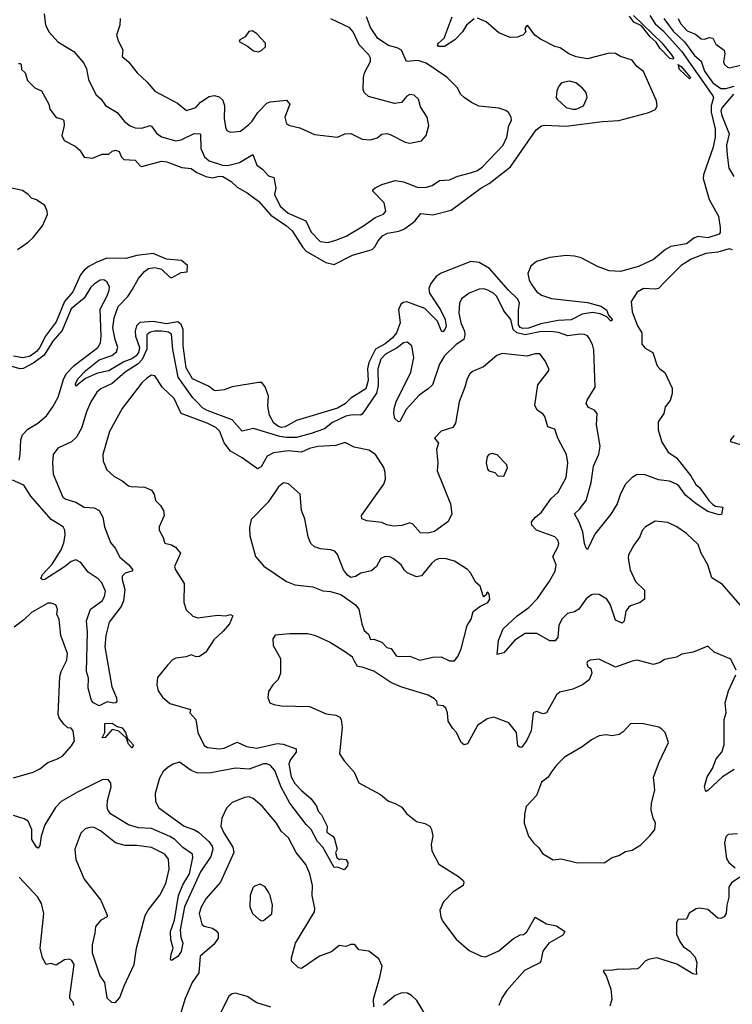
# Model space of a CAD drawing. Extents: x 2056909 to 2160450, y 827444 to 1016825.
# Tile 417 of 501: x 2106783 to 2111114, y 987673 to 993658. Entities that reach past the tile are written whole.
import ezdxf

# ---------------------------------------------------------------- set-up
doc = ezdxf.new("R2010")
doc.units = 0

msp = doc.modelspace()

# ---------------------------------------------------------------- linework, layer by layer
at = {"layer": '0CON10XD'}
for points in [[(2106775, 993391.2), (2106785, 993391.2), (2106791.2, 993385), (2106793.3, 993355), (2106816.2, 993336.2), (2106829.4, 993289.4), (2106849.6, 993269.6), (2106875, 993244), (2106915.4, 993225.4), (2106959.2, 993145), (2106966.2, 993115), (2107004.3, 993064.3), (2107043.9, 993053.9), (2107051.2, 993045), (2107054.2, 993015), (2107040, 992955), (2107053.8, 992925), (2107119.3, 992889.3), (2107147.5, 992865), (2107175, 992822.5), (2107225, 992816.2), (2107285, 992841.4), (2107325, 992840.6), (2107345, 992859.5), (2107365, 992865.4), (2107387.2, 992857.2), (2107401.9, 992821.9), (2107415, 992809.2), (2107485, 992803.8), (2107515, 992770), (2107525, 992766.7), (2107645, 992797.7), (2107676.7, 992795), (2107768.9, 992758.9), (2107825, 992753.6), (2107859.6, 992729.6), (2107914.8, 992704.8), (2107955, 992697.8), (2107995, 992706.7), (2108018.6, 992705), (2108068.6, 992675), (2108105, 992640), (2108165, 992606), (2108235, 992554.6), (2108309.8, 992469.8), (2108404.7, 992405), (2108438.4, 992375), (2108504.2, 992274.2), (2108525, 992252.2), (2108642.9, 992182.9), (2108695, 992170), (2108805, 992226.7), (2108925, 992261.4), (2108942.3, 992277.7), (2108962.1, 992315), (2108987.5, 992345), (2109018.5, 992361.5), (2109087.4, 992372.6), (2109122.7, 992387.3), (2109185, 992432.7), (2109220.5, 992479.5), (2109295, 992472.6), (2109405, 992500.5), (2109585.4, 992635), (2109637.2, 992662.8), (2109765.2, 992764.8), (2109922.1, 992987.9), (2109955, 993013.3), (2109975, 993017.3), (2110105, 993011.9), (2110325, 993040.4), (2110425, 993045.5), (2110606.5, 993093.5), (2110646.6, 993113.4), (2110657.3, 993135), (2110653.8, 993165), (2110575, 993343.3), (2110534.3, 993374.3), (2110505, 993411.5), (2110435.5, 993435.5), (2110405, 993452.5), (2110365, 993454.2), (2110235, 993419.5), (2110165, 993432.2), (2110120.2, 993450.2), (2110068, 993488), (2110035, 993495.8), (2109949.1, 993539.1), (2109913.6, 993563.6), (2109875, 993617.5), (2109865, 993622.5), (2109853.3, 993605), (2109860, 993585), (2109843.3, 993566.7), (2109808.1, 993551.9), (2109765, 993550.6), (2109695, 993578.2), (2109618.2, 993645), (2109565, 993667.3)], [(2106932.2, 993695), (2106940, 993625), (2106962.7, 993582.7), (2107015, 993523.3), (2107112.5, 993465), (2107173.3, 993393.3), (2107188.7, 993358.7), (2107200.5, 993295), (2107245, 993204.4), (2107277.8, 993175), (2107305, 993137.1), (2107375, 993094.2), (2107419.4, 993039.4), (2107455, 993013.1), (2107485, 993001.1), (2107525, 992999.5), (2107575, 993014.6), (2107585, 993010.9), (2107615, 992969.5), (2107645, 992945.4), (2107731.7, 992921.7), (2107765, 992927.7), (2107844.4, 992965.6), (2107877.5, 992965), (2107882, 992962), (2107884.7, 992875), (2107905.3, 992825), (2107935, 992799.7), (2108015, 992773.2), (2108045, 992771.7), (2108119.3, 992790.7), (2108199.5, 992839.5), (2108224, 992775), (2108258.8, 992748.8), (2108295, 992708.9), (2108328.1, 992698.1), (2108340.6, 992635), (2108332.2, 992595), (2108365.4, 992525), (2108415, 992482.1), (2108522.5, 992435), (2108555, 992366.9), (2108609.1, 992309.1), (2108655, 992303.8), (2108705, 992317.9), (2108767, 992343), (2108873.1, 992405), (2108943.9, 992456.1), (2108995, 992475.7), (2109008.6, 992495), (2108998.6, 992545), (2108930, 992615), (2108930, 992625), (2108944.3, 992635.7), (2108985, 992657.1), (2109065, 992680.5), (2109115, 992673.1), (2109205, 992638.5), (2109255, 992640), (2109289.1, 992650.9), (2109335, 992681.4), (2109395, 992685.8), (2109445, 992708.1), (2109522.9, 992727.1), (2109565, 992742.5), (2109595, 992764.4), (2109721.5, 992895), (2109744, 992945), (2109755.4, 993014.6), (2109772.7, 993045), (2109770, 993065), (2109753.4, 993093.4), (2109737.2, 993107.2), (2109695, 993120), (2109573.6, 993133.6), (2109528.8, 993155), (2109485.4, 993185.4), (2109462.5, 993205), (2109443.8, 993245), (2109378.8, 993308.8), (2109254.4, 993395), (2109205, 993411.2), (2109133.9, 993403.9), (2109103.3, 993473.3), (2109076.8, 993486.8), (2109025, 993500.5), (2108960, 993545), (2108915, 993610.9), (2108891.4, 993675)], [(2110613.8, 993683.8), (2110645, 993634.2), (2110695, 993590.2), (2110806.4, 993466.4), (2110996.6, 993195), (2111000, 993185), (2110986, 993135), (2110986.6, 993096.6), (2111011, 992995), (2111010, 992945), (2110997.3, 992882.7), (2110939.1, 992715), (2110936.5, 992693.5), (2110972.8, 992565), (2111030, 992465), (2111040.4, 992395), (2111040, 992365), (2111033.8, 992355), (2110965, 992332.2), (2110905, 992340.4), (2110880, 992330), (2110835, 992296.1), (2110741.1, 992278.9), (2110708.6, 992261.4), (2110635, 992200), (2110545, 992157.5), (2110435, 992127.1), (2110365, 992132.1), (2110295, 992157.3), (2110195, 992210.4), (2110155, 992221.2), (2110105.4, 992225.4), (2110005, 992213.1), (2109925, 992189.1), (2109889.9, 992160.1), (2109872.2, 992115), (2109880.3, 992075), (2109895, 992047.5), (2109925, 992006.2), (2109955, 991984.1), (2110015, 991963.2), (2110235, 991938.2), (2110315, 991917.8), (2110350, 991895), (2110361.7, 991861.7), (2110385.7, 991834.3), (2110375, 991826.7), (2110351.7, 991851.7), (2110310.8, 991870.8), (2110265, 991879.1), (2110200.9, 991869.1), (2110135, 991833.8), (2110055, 991829.7), (2109951, 991809), (2109875, 991783.9), (2109842, 991782), (2109825, 991786.8), (2109814.2, 991804.2), (2109814.4, 991895), (2109820.3, 991935), (2109810.2, 991960.2), (2109753.2, 992015), (2109639.2, 992145), (2109575, 992182.2), (2109525, 992188.5), (2109345, 992117.5), (2109315, 992097.8), (2109281.2, 992055), (2109269.2, 992025), (2109274.1, 991995), (2109341.6, 991895), (2109368.4, 991835), (2109374.1, 991795), (2109367.3, 991775), (2109355, 991761.4), (2109345.8, 991765.8), (2109321.6, 991825), (2109245, 991903.1), (2109135, 991942.5), (2109115, 991939.6), (2109100.2, 991929.8), (2109086.2, 991895), (2109095.9, 991815), (2109072.8, 991755), (2109049.8, 991725), (2109005, 991687.8), (2108945.5, 991654.5), (2108904.6, 991575), (2108896.8, 991535), (2108901.7, 991465), (2108887.4, 991415), (2108795, 991357.5), (2108763.3, 991325), (2108715, 991296.8), (2108465, 991222.1), (2108396.7, 991183.3), (2108375, 991180.2), (2108355.5, 991185), (2108327.1, 991205), (2108301.1, 991255), (2108290.9, 991309.1), (2108295, 991370), (2108275.9, 991425.9), (2108255, 991452.5), (2108233.6, 991453.6), (2108073.6, 991426.4), (2108025, 991407.5), (2107975, 991402.5), (2107965, 991403.3), (2107931.3, 991431.3), (2107833.3, 991475), (2107795, 991541.9), (2107776.7, 991676.7), (2107775.6, 991775), (2107764.4, 991805), (2107745, 991821.5), (2107675, 991808.5), (2107595, 991824.4), (2107512.8, 991817.2), (2107493.5, 991796.5), (2107485.1, 991765), (2107487.2, 991735), (2107511.5, 991665), (2107505.4, 991635), (2107490.4, 991615), (2107465, 991597.3), (2107415, 991579), (2107325, 991524.6), (2107255, 991510), (2107182.8, 991477.2), (2107125, 991430), (2107121.4, 991445), (2107136.5, 991475), (2107185, 991525.2), (2107265, 991590), (2107343, 991617), (2107371.7, 991638.3), (2107380, 991665), (2107362.7, 991715), (2107349.5, 991785), (2107356.5, 991845), (2107382.1, 991915), (2107439.7, 991975), (2107466, 992016)], [(2107394.4, 993665.6), (2107392.5, 993625), (2107370.8, 993565), (2107382.9, 993525), (2107410, 993475), (2107406.2, 993435), (2107445, 993402), (2107497.5, 993335), (2107558.7, 993278.7), (2107604.7, 993224.7), (2107741.2, 993151.2), (2107796.4, 993106.4), (2107853.3, 993125), (2107882.1, 993157.9), (2107935, 993192), (2107965, 993196.9), (2107995, 993189.4), (2108018.5, 993168.5), (2108027.8, 993135), (2108026.4, 993055), (2108035, 992997.5), (2108043.3, 992983.3), (2108065.9, 992974.1), (2108125, 992981.4), (2108175, 993021.2), (2108195, 993041.1), (2108230.5, 993095), (2108285, 993150.8), (2108305, 993158.1), (2108405, 993169.5), (2108424, 993145), (2108394.4, 993065), (2108405, 993026.2), (2108424.4, 993014.4), (2108485, 993002), (2108575, 992960), (2108715, 992944.2), (2108760, 992965), (2108795, 992965.6), (2108865, 992932.5), (2108915, 992928), (2108955, 992940), (2108985, 992962.5), (2109013.9, 992966.1), (2109035, 992961.2), (2109125, 992912.9), (2109155, 992908), (2109225, 992922), (2109254.2, 992955), (2109270, 993015), (2109258.8, 993065), (2109218.3, 993128.3), (2109206.2, 993175), (2109180.3, 993200.3), (2109155, 993204), (2109135, 993193.8), (2109104, 993156), (2109061.7, 993148.3), (2108902.4, 993192.4), (2108876, 993215), (2108870, 993235), (2108872.3, 993307.7), (2108878.8, 993335), (2108915.7, 993404.3), (2108914.2, 993425), (2108904.4, 993445), (2108845.6, 993505), (2108810.4, 993585), (2108789.4, 993609.4), (2108675, 993662.9)], [(2109545, 993663.7), (2109497.7, 993625), (2109475, 993584.7), (2109427.8, 993535), (2109365, 993494.8), (2109328, 993495), (2109322.9, 993505), (2109329.1, 993515), (2109363.5, 993546.5), (2109412.2, 993675)], [(2110755, 993417.5), (2110735, 993423.2), (2110674.7, 993485), (2110651.1, 993521.1), (2110615, 993553.3), (2110561.3, 993621.3), (2110515, 993644.2), (2110489.2, 993679.3)], [(2110513.8, 993683.8), (2110685, 993518.2), (2110745, 993445.6), (2110756.7, 993425), (2110755, 993417.5)], [(2110697.8, 993665), (2110755, 993587.9), (2110824, 993524), (2110885, 993439.8), (2110925.6, 993405.6), (2110944.8, 993345), (2110995, 993274.3), (2111045, 993241), (2111075, 993240.6), (2111125.3, 993255.3)], [(2110786.1, 993665), (2110799.1, 993635), (2110840.7, 993590.7), (2110890.7, 993570.7), (2110925, 993542), (2110945, 993540.6), (2110975, 993550.3), (2110995.8, 993545.8), (2111015, 993509.5), (2111063.8, 993473.8), (2111068.3, 993451.7), (2111061.5, 993401.5), (2111066, 993385), (2111085, 993370), (2111096.4, 993366.4), (2111165, 993381.5)], [(2108235, 993463.8), (2108255, 993472.5), (2108276.4, 993493.6), (2108276.7, 993515), (2108222.5, 993575), (2108195, 993590), (2108175, 993586.7), (2108152.5, 993555), (2108120, 993535), (2108117.5, 993525), (2108168.3, 993498.3), (2108205, 993468.8), (2108235, 993463.8)], [(2110855, 993298.8), (2110793.8, 993355), (2110784.2, 993385.8), (2110805, 993371.4), (2110855, 993313.3), (2110860, 993305), (2110855, 993298.8)], [(2110145, 993113.8), (2110165, 993114.5), (2110210, 993135), (2110231.2, 993185), (2110226, 993215), (2110200.8, 993245), (2110163.6, 993273.6), (2110124.4, 993284.4), (2110076.2, 993275), (2110060, 993255), (2110048.6, 993225), (2110044.2, 993185), (2110049.2, 993175), (2110105, 993125.6), (2110145, 993113.8)], [(2111122.3, 993205), (2111053.1, 993125), (2111045.3, 993105), (2111050.9, 993075), (2111094.2, 992965), (2111079.2, 992895), (2111083.2, 992835), (2111092.9, 992755), (2111122.9, 992705)], [(2106768.9, 992261.1), (2106835, 992305.6), (2106865.3, 992334.7), (2106920.6, 992405), (2106951.9, 992475), (2106950, 992495), (2106935, 992528.8), (2106885, 992562.5), (2106855, 992574), (2106835, 992596.2), (2106799.5, 992619.5), (2106725, 992636.7)], [(2107466, 992016), (2107506, 992085), (2107541.7, 992128.3), (2107565, 992145.8), (2107605, 992152.5), (2107645, 992141.2), (2107692.5, 992095), (2107705, 992090), (2107765, 992121.2), (2107800, 992125), (2107803.8, 992165), (2107766.7, 992195), (2107675, 992202.5), (2107595, 992236.7), (2107494.6, 992225.4), (2107427.3, 992207.3), (2107312.3, 992207.7), (2107247.1, 992182.9), (2107202.7, 992157.3), (2107173.9, 992136.1), (2107151.9, 992108.1), (2107105.7, 992005), (2107055.6, 991944.4), (2107005, 991821.3), (2106938, 991732), (2106904.8, 991665), (2106885, 991641), (2106846.6, 991613.4), (2106805, 991602.7), (2106745, 991612.3)], [(2111115, 992260), (2111095, 992264.6), (2111025.3, 992244.7), (2110952.9, 992237.1), (2110865, 992201.8), (2110804.2, 992165), (2110705, 992065.6), (2110665, 992024.4), (2110645, 992019.4), (2110575, 992024.4), (2110535, 992002.5), (2110499.4, 991945), (2110505, 991882.5), (2110537.4, 991797.4), (2110564.3, 991755), (2110565.3, 991685), (2110585, 991661.5), (2110631.9, 991635), (2110658, 991555), (2110674, 991535), (2110704.5, 991514.5), (2110747.9, 991417.9), (2110748.3, 991385), (2110737.3, 991342.7), (2110705.8, 991305), (2110698.6, 991265), (2110664.1, 991214.1), (2110663.1, 991165), (2110685, 991090), (2110725, 991029.2), (2110775, 990994.4), (2110861.8, 990885), (2110893.4, 990833.4), (2110915.7, 990815), (2110971.2, 990735), (2110995, 990711.2), (2111011.7, 990701.7), (2111055.7, 990695.7), (2111049.5, 990650.5), (2111035, 990647.5), (2110965, 990668), (2110894.3, 990714.3), (2110828.8, 990768.8), (2110789.4, 990825), (2110775, 990835.5), (2110732.7, 990852.7), (2110665, 990860.9), (2110585, 990892.2), (2110535, 990893.8), (2110505.6, 990875), (2110465, 990834.4), (2110434.7, 990775.3), (2110413.5, 990715), (2110375, 990652.5), (2110278.3, 990531.7), (2110235, 990437.5), (2110225, 990446.7), (2110215, 990473.3), (2110205.4, 990545), (2110184.2, 990604.2), (2110154.3, 990655), (2110185, 990682.5), (2110225.4, 990735), (2110255.9, 990845), (2110271.2, 990945), (2110303, 991017), (2110310.8, 991065), (2110288, 991195), (2110291.9, 991265), (2110276, 991285), (2110240.6, 991300.6), (2110225.7, 991325), (2110231.4, 991345), (2110281.4, 991425), (2110272.1, 991652.1), (2110264.4, 991684.4), (2110245, 991723.3), (2110235, 991736), (2110215.6, 991745.6), (2110187.5, 991747.5), (2110115, 991736.9), (2110056.9, 991756.9), (2110025, 991761), (2109955, 991763.3), (2109855, 991742.2), (2109805.4, 991755.4), (2109782.2, 991775), (2109768.7, 991835), (2109725, 991888.6), (2109683.1, 991975), (2109665, 991993.8), (2109628, 992015), (2109605, 992022.2), (2109575, 992020.6), (2109515, 991995.7), (2109468.3, 991961.7), (2109455.7, 991935), (2109452.1, 991875), (2109465, 991816.2), (2109485.5, 991765), (2109487.9, 991742.1), (2109482, 991715), (2109435, 991683.5), (2109365, 991615.5), (2109335, 991564.2), (2109291.3, 991438.7), (2109266.6, 991413.4), (2109211.8, 991375), (2109131.1, 991288.9), (2109093.6, 991216.4), (2109085, 991213.3), (2109063.6, 991235), (2109056.2, 991265), (2109059.2, 991295), (2109071.5, 991335), (2109159.5, 991515), (2109177.9, 991605), (2109166.2, 991676.2), (2109138.3, 991698.3), (2109115, 991693.3), (2109076.3, 991663.7), (2109005.4, 991625), (2108977.7, 991595), (2108960.7, 991535), (2108961.5, 991435), (2108951.1, 991388.9), (2108865, 991260), (2108855, 991254), (2108805, 991257), (2108765, 991247.5), (2108685, 991209.6), (2108635, 991171.1), (2108555, 991143.5), (2108465, 991119), (2108405, 991118.1), (2108365, 991124.5), (2108205, 991173.8), (2108135, 991156.9), (2108075.2, 991225.2), (2107922.2, 991282.2), (2107895, 991299.3), (2107862.6, 991332.6), (2107835, 991360.4), (2107746.7, 991485), (2107713.4, 991653.4), (2107705, 991746.4), (2107688.1, 991758.1), (2107644.4, 991764.4), (2107605, 991765.6), (2107575, 991758.9), (2107555, 991742), (2107556.7, 991655), (2107527.5, 991592.5), (2107503.3, 991566.7), (2107424.1, 991515), (2107345, 991446.2), (2107275.9, 991414.1), (2107252, 991395), (2107214.4, 991335.6), (2107188.8, 991275), (2107158.1, 991175), (2107128.8, 991121.2), (2107097.5, 991092.5), (2107015, 991054.4), (2106986.2, 991015), (2106981.5, 990965), (2106987.1, 990895), (2107045, 990756.7), (2107064.4, 990744.4), (2107125, 990725.4), (2107175, 990695.4), (2107235, 990690.8), (2107265, 990674.4), (2107288.2, 990635), (2107297.5, 990575), (2107335, 990481.1), (2107363.8, 990445), (2107390.8, 990390.8), (2107447.1, 990345), (2107470, 990315), (2107464, 990306), (2107425, 990293.6), (2107406.2, 990275), (2107405.8, 990255), (2107422.7, 990195), (2107414.1, 990125), (2107399, 990091), (2107327.2, 989995), (2107305.9, 989915), (2107299.6, 989845), (2107343.2, 989603.2), (2107372, 989535), (2107373.8, 989515), (2107366.2, 989505), (2107355, 989503.5), (2107315, 989511.2), (2107265, 989487.1), (2107232.3, 989505), (2107219.5, 989519.5), (2107198.8, 989595), (2107201.1, 989655), (2107189.7, 989695), (2107194.6, 989934.6), (2107188.5, 990005), (2107213.6, 990075), (2107283.5, 990125), (2107298.6, 990151.4), (2107303.5, 990185), (2107281.3, 990235), (2107259, 990259), (2107199.4, 990299.4), (2107155, 990359.6), (2107125, 990373.9), (2107095, 990364), (2107055, 990331.6), (2106935, 990255.6), (2106923, 990253), (2106912, 990262), (2106921.5, 990285), (2106980.6, 990349.4), (2107035, 990435.7)], [(2106778.9, 990981.1), (2106786.4, 991015), (2106789.3, 991105), (2106800.7, 991135), (2106831.5, 991168.5), (2106892.3, 991205), (2106945, 991250), (2106985, 991305.5), (2107015.9, 991364.1), (2107048.6, 991471.4), (2107065.2, 991504.8), (2107113.8, 991556.2), (2107256.9, 991665), (2107274.7, 991695), (2107277.7, 991735), (2107271.1, 991898.9), (2107315, 991980), (2107327.5, 992015), (2107328.1, 992035), (2107312.5, 992065), (2107295, 992076.7), (2107271.2, 992075), (2107235, 992051.5), (2107215, 992033.1), (2107175.4, 991964.6), (2107095, 991900.9), (2107041.4, 991768.6), (2106985, 991704.6), (2106931.1, 991618.9), (2106868.5, 991571.5), (2106805, 991537.7), (2106785, 991536.6), (2106735, 991549.7)], [(2111175, 990087.1), (2111055, 990225.6), (2110990, 990265), (2110964.5, 990344.5), (2110925.8, 990415), (2110907.4, 990467.4), (2110835, 990535.8), (2110776.4, 990576.4), (2110722.7, 990602.7), (2110645, 990610), (2110586.7, 990575), (2110566, 990554), (2110552.5, 990515), (2110516, 990465), (2110482.9, 990405), (2110480.8, 990385), (2110492.5, 990315), (2110525, 990244), (2110580, 990190), (2110580.6, 990135), (2110555, 990115.5), (2110496.2, 990095), (2110484.2, 990085), (2110467.1, 990062.9), (2110457.3, 990002.7), (2110445, 989990), (2110405, 990008), (2110372.7, 990105), (2110351.9, 990135), (2110305, 990163.3), (2110275, 990166.7), (2110258, 990162), (2110225, 990137.1), (2110182.2, 990075), (2110155, 990058.9), (2110112.2, 990047.8), (2110078.6, 990015), (2110060.8, 989975), (2110054.2, 989905), (2110038.3, 989881.7), (2110005, 989881.9), (2109926.8, 989926.8), (2109855, 989926.4), (2109792.6, 989887.4), (2109725, 989810), (2109685, 989800), (2109693.5, 989885), (2109721.8, 989955), (2109806.9, 990035), (2109877.5, 990085), (2109929.3, 990140.7), (2110002.7, 990245), (2110037.1, 990305), (2110044.4, 990345), (2110024.4, 990395), (2110055.6, 990455), (2110059.4, 990475), (2110054, 990495), (2110035, 990514.2), (2109924.2, 990555), (2109895.7, 990585), (2109894.3, 990605), (2109918.1, 990635), (2109955, 990665.6), (2110013.2, 990746.8), (2110055, 990786.2), (2110104.3, 990875), (2110115.5, 990965.5), (2110106.9, 991015), (2110054.4, 991115), (2110035, 991170), (2109993.8, 991183.8), (2109975.4, 991245.4), (2109962, 991262), (2109927.5, 991285), (2109914.5, 991314.5), (2109931.7, 991438.3), (2109989.3, 991510.7), (2110000, 991525), (2110000, 991535), (2109976.2, 991585), (2109945, 991626.2), (2109915, 991627.5), (2109865, 991612.5), (2109715, 991629.4), (2109682.2, 991617.8), (2109601.4, 991548.6), (2109535, 991519.4), (2109518.6, 991505), (2109501.9, 991475), (2109489.4, 991425), (2109454.4, 991335), (2109432, 991205), (2109415, 991180), (2109345, 991156), (2109304.3, 991115), (2109328, 991085), (2109315.8, 991045), (2109324.2, 990965), (2109320, 990915), (2109401.1, 990715), (2109408.5, 990651.5), (2109384.2, 990605), (2109305, 990546.4), (2109263.1, 990536.9), (2109219.1, 990539.1), (2109172.1, 990592.1), (2109155, 990600.6), (2109105, 990583.1), (2109055, 990580), (2109015, 990588.5), (2108985, 990602.3), (2108892.8, 990612.8), (2108862, 990625), (2108861.4, 990645), (2108997.1, 990835), (2109006.9, 990865), (2109005.3, 990905.3), (2108996, 990936), (2108945.4, 991015.4), (2108905, 991041.9), (2108815, 991059.4), (2108765.8, 991085.8), (2108755, 991086), (2108705, 991070.6), (2108595, 991064), (2108545, 991051.3), (2108495, 991030), (2108415, 991037.1), (2108325.3, 991024.7), (2108286.5, 991005), (2108250, 990940), (2108228.3, 990928.3), (2108135.2, 990995.2), (2108063.8, 991035), (2108026.7, 991086.7), (2107998.7, 991155), (2107975, 991179.7), (2107923.3, 991205), (2107764.1, 991264.1), (2107721.9, 991355), (2107651.5, 991421.5), (2107605, 991493.3), (2107585, 991498), (2107555, 991480), (2107525, 991451.4), (2107405.4, 991294.6), (2107329.2, 991155), (2107288, 991015), (2107290, 990975), (2107311.7, 990921.7), (2107354.2, 990884.2), (2107406.7, 990855), (2107444.3, 990824.3), (2107460.8, 990820.8), (2107544.2, 990815.8), (2107585, 990799.2), (2107600, 990775), (2107607.5, 990735), (2107638, 990705), (2107658, 990675), (2107660.6, 990645), (2107630, 990575), (2107631.2, 990555), (2107653.8, 990515), (2107665, 990476.7), (2107705, 990466.2), (2107730.9, 990450.9), (2107760.8, 990415), (2107724.3, 990335), (2107730, 990315), (2107781.9, 990231.9), (2107780, 990115), (2107795, 990070.6), (2107835, 990032.5), (2107865, 990022.2), (2107985, 990037.5), (2108035, 990033.8), (2108063.3, 990043.3), (2108077.5, 990035), (2108057.5, 989985), (2108019.5, 989940.5), (2107962.1, 989887.9), (2107915, 989813.3), (2107875, 989787.5), (2107855, 989785.8), (2107825, 989796.9), (2107794.4, 989785.6), (2107732.7, 989777.3), (2107712.7, 989767.3), (2107682.7, 989737.3), (2107621.2, 989658.8), (2107616, 989615), (2107625, 989577.5), (2107650.3, 989540.3), (2107695, 989500.8), (2107821.2, 989465), (2107816.7, 989445), (2107854.2, 989405), (2107866.6, 989325), (2107905, 989247.1), (2107925, 989233.5), (2107995, 989226.3), (2108025, 989230.3), (2108105, 989265.6), (2108160.5, 989240.5), (2108225, 989230), (2108348.8, 989258.8), (2108383.8, 989253.8), (2108463.8, 989225), (2108464.3, 989205), (2108429.2, 989160.8), (2108418.5, 989135), (2108432.1, 989055), (2108456, 989016), (2108495, 988972), (2108555, 988922), (2108587.1, 988877.1), (2108596.5, 988846.5), (2108617.1, 988825)], [(2111125, 991130), (2111103.3, 991105), (2111103.8, 991095), (2111195, 991066)], [(2109725, 990882.5), (2109748.8, 990935), (2109743, 990953), (2109685, 991014), (2109655, 991022), (2109635, 991016), (2109625, 991002.5), (2109617.5, 990965), (2109626.7, 990925), (2109635, 990916.7), (2109670, 990905), (2109690, 990885), (2109725, 990882.5)], [(2107035, 990435.7), (2107051.5, 990478.5), (2107059.6, 990525), (2107056.7, 990555), (2107047.8, 990575), (2106975, 990619.7), (2106850.9, 990760.9), (2106808.9, 990828.9), (2106738.4, 990858.4)], [(2109395, 989760), (2109425, 989761.1), (2109445, 989786.9), (2109467.2, 989832.8), (2109502.7, 989975), (2109527.5, 990015), (2109539.3, 990060.7), (2109578.8, 990091.2), (2109628, 990115), (2109640, 990135), (2109636.4, 990166.4), (2109628.3, 990178.3), (2109620, 990175), (2109620, 990165), (2109605, 990150), (2109600, 990155), (2109581.2, 990215), (2109555, 990236.7), (2109523.8, 990295), (2109505.7, 990315.7), (2109425, 990366), (2109375, 990381.4), (2109335, 990382.5), (2109307.9, 990372.1), (2109286.8, 990353.2), (2109225, 990278), (2109195, 990271.4), (2109138.8, 990295), (2109121.1, 990311.1), (2109102.5, 990345), (2109055, 990381.2), (2109032.7, 990392.7), (2109005, 990394.3), (2108977.9, 990382.1), (2108952, 990335), (2108921.2, 990308.8), (2108855.6, 990294.4), (2108825, 990272.5), (2108795, 990268), (2108775, 990281.2), (2108750.8, 990315), (2108715, 990406.7), (2108697.8, 990427.8), (2108675, 990435.5), (2108611.1, 990441.1), (2108574.6, 990454.6), (2108551.9, 990475), (2108535.6, 990515), (2108516, 990625), (2108496, 990675), (2108487.5, 990775), (2108416.6, 990836.6), (2108386.1, 990843.9), (2108355, 990818.8), (2108292.9, 990725), (2108190.5, 990619.5), (2108179.5, 990570.5), (2108181.2, 990521.2), (2108216, 990395), (2108265.9, 990335.9), (2108405, 990244), (2108455, 990222), (2108565, 990210), (2108625, 990186.2), (2108672.7, 990182.7), (2108735, 990163.8), (2108825, 990102), (2108844.2, 990075), (2108849.2, 990055), (2108862, 989985), (2108876.1, 989946.1), (2108902.3, 989922.3), (2108915, 989890), (2108935, 989892.5), (2108985, 989873.8), (2109015, 989842.5), (2109040, 989835), (2109071.7, 989791.7), (2109085, 989786.7), (2109155, 989789.2), (2109215, 989764.4), (2109295, 989782.5), (2109345, 989786), (2109395, 989760)], [(2106745, 989050.5), (2106865, 989083.3), (2106905, 989104.5), (2106955, 989143.1), (2107013.3, 989165), (2107045, 989184), (2107097.1, 989245), (2107115.4, 989275), (2107107.1, 989335), (2107095, 989350.8), (2107075, 989353.8), (2107051.9, 989375), (2107022.5, 989415), (2107016.2, 989435), (2107027.1, 989665), (2107034.2, 989695), (2107069.4, 989765), (2107074.3, 989805), (2107033.1, 989915), (2107022.4, 990012.4), (2107009.2, 990045), (2107012, 990075), (2107001.7, 990101.7), (2106975, 990111.2), (2106955, 990111.2), (2106855, 990055.6), (2106809.1, 990010.9), (2106748.6, 989965)], [(2111138.6, 989705), (2111105, 989770), (2111003, 989813), (2110965, 989850), (2110875.8, 989814.2), (2110807.7, 989802.3), (2110775, 989784), (2110701.2, 989768.8), (2110675, 989751.2), (2110635, 989739.2), (2110535, 989764.3), (2110505, 989759.2), (2110405, 989722.5), (2110305, 989770), (2110250, 989765), (2110235, 989756.7), (2110230, 989745), (2110237, 989727), (2110253.6, 989713.6), (2110261.2, 989685), (2110243.3, 989645), (2110204.2, 989615.8), (2110145, 989588), (2110065, 989570), (2110045, 989553.3), (2110031.9, 989528.1), (2109984.5, 989445.5), (2109965, 989439.4), (2109925, 989452.5), (2109904, 989445), (2109892.5, 989335), (2109865, 989278), (2109835, 989236), (2109824.2, 989234.2), (2109811.2, 989245), (2109802.2, 989325), (2109755, 989383.3), (2109665, 989418), (2109625, 989408.8), (2109565, 989368), (2109505, 989256.2), (2109485, 989249.4), (2109465.7, 989265), (2109438.6, 989325), (2109415, 989350), (2109387.1, 989395), (2109384, 989445), (2109372.3, 989472.3), (2109357.1, 989487.1), (2109322.3, 989492.3), (2109318, 989515), (2109305, 989530), (2109265, 989552.5), (2109105, 989601.2), (2109039.3, 989629.3), (2108935, 989697.5), (2108865, 989723.3), (2108836.4, 989726.4), (2108818.3, 989758.3), (2108805, 989782.5), (2108763.6, 989813.6), (2108665, 989874.2), (2108583.2, 989913.2), (2108535, 989924.2), (2108425, 989925.7), (2108335, 989916.7), (2108321.2, 989895), (2108324, 989855), (2108368, 989775), (2108368.6, 989685), (2108353.6, 989646.4), (2108321.4, 989615), (2108296, 989575), (2108291.7, 989538.3), (2108304, 989505), (2108327.5, 989495), (2108375, 989487.7), (2108544.2, 989484.2), (2108645, 989438.6), (2108705, 989430.9), (2108728.6, 989418.6), (2108737.1, 989405), (2108743.3, 989355), (2108727.5, 989195), (2108755, 989153.3), (2108816.2, 989085), (2108845, 989020), (2108893.8, 988993.8), (2108975, 988948), (2109025, 988908), (2109064.3, 988894.3), (2109105, 988870.8), (2109133, 988833), (2109194.6, 988784.6), (2109245, 988771.5), (2109275.3, 988755.3), (2109286.7, 988735), (2109294.2, 988695), (2109284.2, 988645), (2109288, 988605), (2109330, 988525), (2109450.5, 988450.5), (2109477.5, 988425), (2109482.5, 988415), (2109477.5, 988395), (2109415, 988353.8), (2109358.8, 988295), (2109337.1, 988245), (2109341.9, 988205), (2109355.5, 988175.5), (2109435, 988068), (2109515, 988000), (2109587.5, 987965), (2109615, 987961.4), (2109695, 987997.1), (2109785, 988072), (2109825.7, 988094.3), (2109845, 988098), (2109865, 988113.8), (2109915, 988203.3), (2109985, 988162.5), (2110045, 988149.2), (2110096.2, 988115), (2110085, 988092.9), (2110000, 988045), (2109962.5, 987995), (2109951.2, 987935), (2109944.2, 987925.8), (2109851.9, 987878.1), (2109742.9, 987757.1), (2109715.6, 987715), (2109694.3, 987665)], [(2111125, 989100), (2111054.6, 989055.4), (2110965, 988972.5), (2110955, 988967.5), (2110951.7, 988971.7), (2110946.1, 988996.1), (2110960.6, 989055), (2110993.3, 989106.7), (2111015.4, 989164.6), (2111051.4, 989205), (2111065, 989250), (2111065.6, 989405), (2111077.3, 989445), (2111071.5, 989505), (2111092.1, 989577.9), (2111135.6, 989675)], [(2107465, 989231.2), (2107445, 989253.8), (2107431.7, 989291.7), (2107385, 989334), (2107345, 989342.5), (2107302.5, 989295), (2107283.3, 989293.3), (2107300.8, 989325), (2107300.3, 989379.7), (2107345, 989382.7), (2107375, 989362), (2107405, 989354), (2107425.6, 989325), (2107440, 989280), (2107445, 989282.5), (2107475, 989247.5), (2107465, 989231.2)], [(2110335, 988532.5), (2110383.3, 988565), (2110425, 988577.5), (2110465, 988601.2), (2110505, 988610), (2110557.6, 988642.4), (2110613.3, 988696.7), (2110643.9, 988736.1), (2110648, 988775), (2110633.8, 988805), (2110622, 988855), (2110624, 988895), (2110644, 988975), (2110636.1, 989053.9), (2110668.8, 989145), (2110726.2, 989265), (2110706, 989325), (2110686.4, 989346.4), (2110666.8, 989356.8), (2110565, 989380), (2110495, 989378.8), (2110450.9, 989329.1), (2110426.6, 989313.4), (2110385, 989304.4), (2110345, 989311.4), (2110305.9, 989305.9), (2110258.8, 989281.2), (2110201.7, 989238.3), (2110094.6, 989175.4), (2110045, 989126), (2110015, 989085.8), (2109995.4, 989054.6), (2109955, 989023.8), (2109925, 988942.5), (2109862, 988875), (2109851.2, 988828.8), (2109850, 988775), (2109875.9, 988695.9), (2109905, 988653.8), (2109938.8, 988625), (2109960.3, 988590.3), (2110025, 988552), (2110075, 988556.2), (2110165.9, 988535.9), (2110335, 988532.5)], [(2108617.1, 988825), (2108652, 988755), (2108650.3, 988720.3), (2108685.9, 988695.9), (2108693.9, 988683.9), (2108712.5, 988615), (2108703.3, 988595), (2108710, 988565), (2108725, 988553.3), (2108735, 988557.5), (2108765, 988553.3), (2108776.7, 988535), (2108776.2, 988515), (2108755, 988490), (2108715, 988506), (2108695, 988504), (2108625, 988627.1), (2108592.2, 988662.2), (2108555, 988736.2), (2108525, 988766), (2108425, 988895.4), (2108372.4, 988992.4), (2108333.3, 989095), (2108307.3, 989125), (2108285, 989134.2), (2108265, 989134.2), (2108178.5, 989101.5), (2108095, 989107.5), (2107945, 989080.2), (2107865, 989077.1), (2107825.4, 989094.6), (2107755, 989144.5), (2107715, 989131.8), (2107685, 989114.5), (2107655, 989087.8), (2107632.3, 989047.7), (2107606.8, 988955), (2107609.1, 988905), (2107628, 988868), (2107782.7, 988755), (2107845, 988734), (2107869.2, 988719.2), (2107933.1, 988663.1), (2107952.3, 988635), (2107956.9, 988615), (2107945, 988571.9), (2107882.8, 988477.2), (2107784.7, 988265), (2107759.2, 988125), (2107761.7, 988081.7), (2107775.5, 988045), (2107765, 987993.8), (2107745, 987963.1), (2107705, 987940), (2107700, 987945), (2107702.9, 987977.1), (2107716.2, 988015), (2107700.6, 988065), (2107699.1, 988115), (2107724.7, 988185.3), (2107748.9, 988335), (2107775, 988400), (2107815, 988465.8), (2107834.6, 988564.6), (2107833.5, 988585), (2107775, 988626.8), (2107725.8, 988675), (2107695, 988692.6), (2107585, 988741), (2107505, 988746.6), (2107445, 988764), (2107335, 988830.3), (2107318.4, 988855), (2107314.1, 988875), (2107317.4, 988912.6), (2107338.6, 988995), (2107336.6, 989016.6), (2107319.7, 989039.7), (2107285, 989037.1), (2107135, 988963.2), (2107035, 988906.4), (2107001, 988869), (2106936.4, 988763.6), (2106913.6, 988695), (2106905, 988637.5), (2106895, 988622.5), (2106885, 988627.5), (2106857.1, 988675), (2106856.3, 988736.3), (2106835, 988786.2), (2106810.9, 988800.9), (2106745, 988820.6)], [(2108935, 987656.7), (2108933.5, 987705), (2108971.8, 987838.2), (2108985.4, 987905), (2108965, 987948.6), (2108905.3, 987995.3), (2108844, 988005), (2108825, 988031.2), (2108815, 988035.7), (2108795, 988035.6), (2108765, 988024.4), (2108725, 988030.8), (2108677.9, 987992.1), (2108606.2, 987965), (2108495, 987891.2), (2108477.5, 987895), (2108434.2, 987934.2), (2108434.3, 987955), (2108458.5, 988045), (2108575.8, 988235), (2108577.5, 988255), (2108561.1, 988335), (2108562.9, 988395), (2108546.4, 988466.4), (2108522.1, 988522.1), (2108464.3, 988595), (2108416.9, 988685), (2108371.4, 988725), (2108343.5, 988773.5), (2108257, 988877), (2108203, 988923), (2108177.5, 988935), (2108149.1, 988930.9), (2108075, 988899.4), (2108040.8, 988865), (2108010.6, 988805), (2108005.7, 988755), (2108022.9, 988715), (2108079.1, 988629.1), (2108083.6, 988595), (2108003.7, 988416.3), (2107915, 988313.3), (2107885, 988262.9), (2107873.6, 988225), (2107890.8, 988160.8), (2107905, 988148.5), (2107954.7, 988134.7), (2107975, 988122.5), (2107988.5, 988105), (2107989.1, 988075), (2107962.8, 988037.2), (2107880, 987965), (2107872.2, 987865), (2107830.5, 987805), (2107789.1, 987709.1), (2107761.1, 987615)], [(2107365, 987684), (2107391.2, 987715), (2107417.1, 987785), (2107478.1, 987915), (2107493.1, 988015), (2107545, 988213.3), (2107562.9, 988245), (2107634.7, 988335.3), (2107672.1, 988407.9), (2107691.1, 988495), (2107687.5, 988555), (2107665.3, 988585.3), (2107585, 988626.2), (2107495, 988638.7), (2107425, 988637.6), (2107365.3, 988655.3), (2107275, 988727.8), (2107235, 988747.8), (2107215, 988750), (2107180.3, 988739.7), (2107155, 988712.5), (2107117.8, 988615), (2107125, 988552.5), (2107175, 988434), (2107276.9, 988305), (2107314, 988215), (2107313.8, 988205), (2107276.2, 988185), (2107243.3, 988145), (2107240, 988105), (2107222.5, 988035), (2107223.3, 987985), (2107270, 987845), (2107298.8, 987805), (2107313, 987713), (2107340, 987685), (2107365, 987684)], [(2111145, 988708.8), (2111090, 988705), (2111075, 988690), (2111066.7, 988655), (2111078.3, 988558.3), (2111093.8, 988535), (2111131.7, 988501.7)], [(2107112.5, 987665), (2107107.5, 987685), (2107088.3, 987708.3), (2107087.5, 987725), (2107113.3, 987915), (2107099.3, 987939.3), (2107085, 987947.5), (2107055, 987942.5), (2107005, 987910), (2106975, 987920), (2106943.3, 987915), (2106920.8, 987955), (2106907.1, 988015), (2106930, 988225), (2106915, 988286), (2106892.5, 988325), (2106780.5, 988445)], [(2108255, 988180), (2108265, 988182.5), (2108315, 988222.5), (2108318.6, 988275), (2108305.8, 988335), (2108296, 988355), (2108275, 988386.7), (2108245, 988403.3), (2108209.3, 988390.7), (2108199.3, 988380.7), (2108182.9, 988335), (2108181.2, 988265), (2108197.5, 988225), (2108239.3, 988189.3), (2108255, 988180)], [(2111160, 988445), (2111108.8, 988411.2), (2111094, 988385), (2111094, 988325), (2111080.8, 988275), (2111076.7, 988225), (2111065, 988204), (2111045, 988193.8), (2111026.2, 988196.2), (2110965, 988250), (2110915, 988256.7), (2110895, 988253.3), (2110852.3, 988227.7), (2110835, 988190), (2110785, 988187.5), (2110775, 988170), (2110775, 988100), (2110794.3, 988055), (2110814.6, 988024.6), (2110856.7, 987995), (2110889.5, 987959.5), (2110898.6, 987925), (2110893.8, 987885), (2110897.5, 987855), (2110875, 987857.5), (2110777.5, 987917.5), (2110655, 987955.8), (2110605, 987945.8), (2110585, 987936), (2110548.8, 987895), (2110535, 987888), (2110455, 987883.8), (2110425, 987886.7), (2110375, 987877.5), (2110335, 987880), (2110330, 987875), (2110347.5, 987845), (2110376.2, 987765), (2110382.5, 987705), (2110369.4, 987660.6)], [(2108310, 987655), (2108225, 987682.5), (2108165, 987720), (2108095, 987741.2), (2108075, 987736.7), (2108055, 987722.5), (2107990.8, 987595)], [(2109239.2, 987625), (2109196.5, 987695), (2109165, 987726.7), (2109140.7, 987740.7), (2109105, 987742.5), (2109065, 987725.5), (2108995, 987666.9)]]:
    msp.add_lwpolyline(points, dxfattribs=at)

doc.saveas('drawing.dxf')
